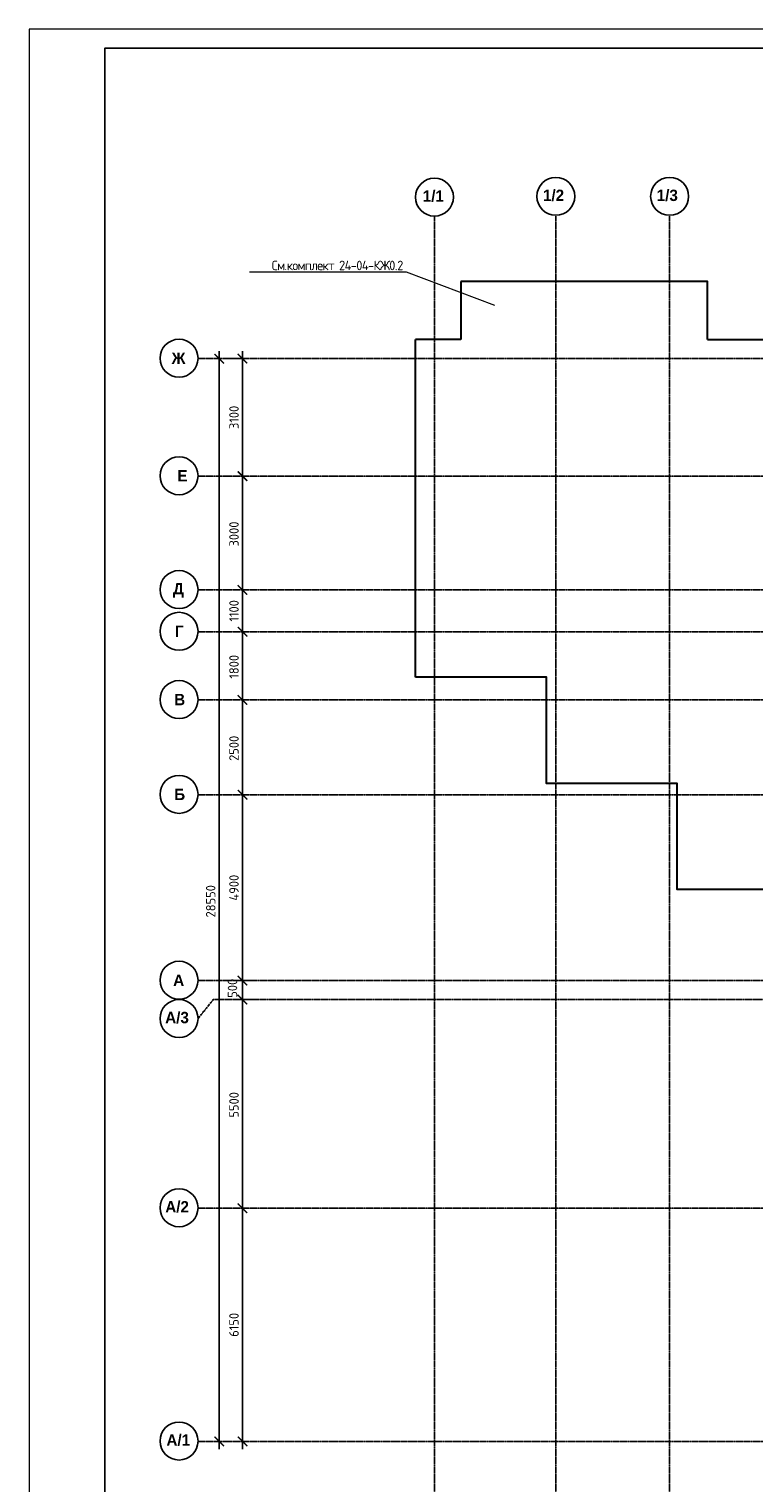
# Model space of a CAD drawing. Header units: millimetres. Extents: x -93479 to 1057970, y -66333 to 172656.
# Tile 377 of 473: x 787553 to 806660, y 22158 to 60490. Entities that reach past the tile are written whole.
import ezdxf
from ezdxf import colors
from ezdxf.entities.mleader import LeaderData, LeaderLine
from ezdxf.math import Vec2, Vec3

# ---------------------------------------------------------------- set-up
doc = ezdxf.new("R2010")
doc.units = ezdxf.units.MM
doc.linetypes.add('______5', pattern=[1100, 800, -100, 100, -100])
doc.linetypes.add('осевая', pattern=[50.8, 31.75, -6.35, 6.35, -6.35])
for name, color, linetype, lineweight in [('0 Фундамент', 5, 'Continuous', 30), ('Оси', 40, '______5', 18), ('подоснова', 151, 'Continuous', 5), ('СПДС_РАЗМЕРЫ', 152, 'Continuous', 25), ('ТОНКИЕ', 7, 'Continuous', 9)]:
    doc.layers.add(name, color=color, linetype=linetype, lineweight=lineweight)
doc.layers.add('ТОЛСТЫЕ_ОСНОВНЫЕ', color=6, linetype='Continuous')
doc.styles.add('GOST-2.304_Type-B', font='GOST_Common.ttf')
doc.styles.add('MtXpl_Century Gothic', font='GOTHICB.TTF', dxfattribs={"height": 0.2})
doc.dimstyles.new('СПДС', dxfattribs={"dimscale": 100, "dimtxt": 2.5, "dimasz": 2.5, "dimexe": 1.25, "dimexo": 0, "dimtad": 1, "dimdec": 0, "dimtxsty": 'GOST-2.304_Type-B', "dimblk": 'ARCHTICK', "dimcen": 2.5, "dimdle": 2, "dimadec": 0, "dimazin": 2, "dimtfac": 0.75, "dimtdec": 0, "dimtmove": 1, "dimatfit": 3, "dimfxl": 1, "dimtolj": 1, "dimarcsym": 1})

# ---------------------------------------------------------------- blocks, each defined once
blk = doc.blocks.new('_ArchTick')
at = {"color": 0, "linetype": 'ByBlock', "const_width": 0.15}
blk.add_lwpolyline([(-0.5, -0.5), (0.5, 0.5)], dxfattribs=at)
blk = doc.blocks.new('*D2013')
at = {"layer": 'DEFPOINTS', "color": 0, "ltscale": 100, "transparency": 16777216}
for p in [(-11259, -3607), (-11259, -3607), (-11259, -32157)]:
    blk.add_point(p, dxfattribs=at)
at = {"layer": 'СПДС_РАЗМЕРЫ', "color": 0, "lineweight": -2, "transparency": 16777216}
for p, q in [((-11259, -32357), (-11259, -3407)), ((-11259, -3607), (-11384, -3607)), ((-11259, -32157), (-11384, -32157))]:
    blk.add_line(p, q, dxfattribs=at)
at = {"layer": 'СПДС_РАЗМЕРЫ', "color": 0, "lineweight": -2, "ltscale": 100, "transparency": 16777216, "xscale": 250, "yscale": 250, "zscale": 250}
for p, rotation in [((-11259, -3607), 90), ((-11259, -32157), 270)]:
    blk.add_blockref('_ArchTick', p, dxfattribs=dict(at, rotation=rotation))
at = {"layer": 'СПДС_РАЗМЕРЫ', "color": 0, "ltscale": 100, "transparency": 16777216, "insert": (-11484, -17915), "char_height": 250, "attachment_point": 5, "rotation": 90, "style": 'GOST-2.304_Type-B'}
blk.add_mtext('\\A1;28550', dxfattribs=at)
blk = doc.blocks.new('*D2015')
at = {"layer": 'DEFPOINTS', "color": 0, "ltscale": 100, "transparency": 16777216}
for p in [(-10646, -26007), (-10646, -26007), (-10646, -32157)]:
    blk.add_point(p, dxfattribs=at)
at = {"layer": 'СПДС_РАЗМЕРЫ', "color": 0, "lineweight": -2, "transparency": 16777216}
for p, q in [((-10646, -32357), (-10646, -25807)), ((-10646, -26007), (-10521, -26007)), ((-10646, -32157), (-10521, -32157))]:
    blk.add_line(p, q, dxfattribs=at)
at = {"layer": 'СПДС_РАЗМЕРЫ', "color": 0, "lineweight": -2, "ltscale": 100, "transparency": 16777216, "xscale": 250, "yscale": 250, "zscale": 250}
for p, rotation in [((-10646, -26007), 90), ((-10646, -32157), 270)]:
    blk.add_blockref('_ArchTick', p, dxfattribs=dict(at, rotation=rotation))
at = {"layer": 'СПДС_РАЗМЕРЫ', "color": 0, "ltscale": 100, "transparency": 16777216, "insert": (-10871, -29082), "char_height": 250, "attachment_point": 5, "rotation": 90, "style": 'GOST-2.304_Type-B'}
blk.add_mtext('\\A1;6150', dxfattribs=at)
blk = doc.blocks.new('*D2016')
at = {"layer": 'DEFPOINTS', "color": 0, "ltscale": 100, "transparency": 16777216}
for p in [(-10646, -20507), (-10646, -20507), (-10646, -26007)]:
    blk.add_point(p, dxfattribs=at)
at = {"layer": 'СПДС_РАЗМЕРЫ', "color": 0, "lineweight": -2, "transparency": 16777216}
for p, q in [((-10646, -26207), (-10646, -20307)), ((-10646, -20507), (-10521, -20507)), ((-10646, -26007), (-10521, -26007))]:
    blk.add_line(p, q, dxfattribs=at)
at = {"layer": 'СПДС_РАЗМЕРЫ', "color": 0, "lineweight": -2, "ltscale": 100, "transparency": 16777216, "xscale": 250, "yscale": 250, "zscale": 250}
for p, rotation in [((-10646, -20507), 90), ((-10646, -26007), 270)]:
    blk.add_blockref('_ArchTick', p, dxfattribs=dict(at, rotation=rotation))
at = {"layer": 'СПДС_РАЗМЕРЫ', "color": 0, "ltscale": 100, "transparency": 16777216, "insert": (-10871, -23282), "char_height": 250, "attachment_point": 5, "rotation": 90, "style": 'GOST-2.304_Type-B'}
blk.add_mtext('\\A1;5500', dxfattribs=at)
blk = doc.blocks.new('*D2017')
at = {"layer": 'DEFPOINTS', "color": 0, "ltscale": 100, "transparency": 16777216}
for p in [(-10646, -15107), (-10646, -15107), (-10646, -20007)]:
    blk.add_point(p, dxfattribs=at)
at = {"layer": 'СПДС_РАЗМЕРЫ', "color": 0, "lineweight": -2, "transparency": 16777216}
for p, q in [((-10646, -20207), (-10646, -14907)), ((-10646, -15107), (-10521, -15107)), ((-10646, -20007), (-10521, -20007))]:
    blk.add_line(p, q, dxfattribs=at)
at = {"layer": 'СПДС_РАЗМЕРЫ', "color": 0, "lineweight": -2, "ltscale": 100, "transparency": 16777216, "xscale": 250, "yscale": 250, "zscale": 250}
for p, rotation in [((-10646, -15107), 90), ((-10646, -20007), 270)]:
    blk.add_blockref('_ArchTick', p, dxfattribs=dict(at, rotation=rotation))
at = {"layer": 'СПДС_РАЗМЕРЫ', "color": 0, "ltscale": 100, "transparency": 16777216, "insert": (-10871, -17557), "char_height": 250, "attachment_point": 5, "rotation": 90, "style": 'GOST-2.304_Type-B'}
blk.add_mtext('\\A1;4900', dxfattribs=at)
blk = doc.blocks.new('*D2018')
at = {"layer": 'DEFPOINTS', "color": 0, "ltscale": 100, "transparency": 16777216}
for p in [(-10646, -12607), (-10646, -12607), (-10646, -15107)]:
    blk.add_point(p, dxfattribs=at)
at = {"layer": 'СПДС_РАЗМЕРЫ', "color": 0, "lineweight": -2, "transparency": 16777216}
for p, q in [((-10646, -15307), (-10646, -12407)), ((-10646, -12607), (-10521, -12607)), ((-10646, -15107), (-10521, -15107))]:
    blk.add_line(p, q, dxfattribs=at)
at = {"layer": 'СПДС_РАЗМЕРЫ', "color": 0, "lineweight": -2, "ltscale": 100, "transparency": 16777216, "xscale": 250, "yscale": 250, "zscale": 250}
for p, rotation in [((-10646, -12607), 90), ((-10646, -15107), 270)]:
    blk.add_blockref('_ArchTick', p, dxfattribs=dict(at, rotation=rotation))
at = {"layer": 'СПДС_РАЗМЕРЫ', "color": 0, "ltscale": 100, "transparency": 16777216, "insert": (-10871, -13882), "char_height": 250, "attachment_point": 5, "rotation": 90, "style": 'GOST-2.304_Type-B'}
blk.add_mtext('\\A1;2500', dxfattribs=at)
blk = doc.blocks.new('*D2019')
at = {"layer": 'DEFPOINTS', "color": 0, "ltscale": 100, "transparency": 16777216}
for p in [(-10646, -10807), (-10646, -10807), (-10646, -12607)]:
    blk.add_point(p, dxfattribs=at)
at = {"layer": 'СПДС_РАЗМЕРЫ', "color": 0, "lineweight": -2, "transparency": 16777216}
for p, q in [((-10646, -12807), (-10646, -10607)), ((-10646, -10807), (-10521, -10807)), ((-10646, -12607), (-10521, -12607))]:
    blk.add_line(p, q, dxfattribs=at)
at = {"layer": 'СПДС_РАЗМЕРЫ', "color": 0, "lineweight": -2, "ltscale": 100, "transparency": 16777216, "xscale": 250, "yscale": 250, "zscale": 250}
for p, rotation in [((-10646, -10807), 90), ((-10646, -12607), 270)]:
    blk.add_blockref('_ArchTick', p, dxfattribs=dict(at, rotation=rotation))
at = {"layer": 'СПДС_РАЗМЕРЫ', "color": 0, "ltscale": 100, "transparency": 16777216, "insert": (-10871, -11732), "char_height": 250, "attachment_point": 5, "rotation": 90, "style": 'GOST-2.304_Type-B'}
blk.add_mtext('\\A1;1800', dxfattribs=at)
blk = doc.blocks.new('*D2020')
at = {"layer": 'DEFPOINTS', "color": 0, "ltscale": 100, "transparency": 16777216}
for p in [(-10646, -9707), (-10646, -9707), (-10646, -10807)]:
    blk.add_point(p, dxfattribs=at)
at = {"layer": 'СПДС_РАЗМЕРЫ', "color": 0, "lineweight": -2, "transparency": 16777216}
for p, q in [((-10646, -11007), (-10646, -9507)), ((-10646, -9707), (-10521, -9707)), ((-10646, -10807), (-10521, -10807))]:
    blk.add_line(p, q, dxfattribs=at)
at = {"layer": 'СПДС_РАЗМЕРЫ', "color": 0, "lineweight": -2, "ltscale": 100, "transparency": 16777216, "xscale": 250, "yscale": 250, "zscale": 250}
for p, rotation in [((-10646, -9707), 90), ((-10646, -10807), 270)]:
    blk.add_blockref('_ArchTick', p, dxfattribs=dict(at, rotation=rotation))
at = {"layer": 'СПДС_РАЗМЕРЫ', "color": 0, "ltscale": 100, "transparency": 16777216, "insert": (-10871, -10257), "char_height": 250, "attachment_point": 5, "rotation": 90, "style": 'GOST-2.304_Type-B'}
blk.add_mtext('\\A1;1100', dxfattribs=at)
blk = doc.blocks.new('*D2021')
at = {"layer": 'DEFPOINTS', "color": 0, "ltscale": 100, "transparency": 16777216}
for p in [(-10646, -6707), (-10646, -6707), (-10646, -9707)]:
    blk.add_point(p, dxfattribs=at)
at = {"layer": 'СПДС_РАЗМЕРЫ', "color": 0, "lineweight": -2, "transparency": 16777216}
for p, q in [((-10646, -9907), (-10646, -6507)), ((-10646, -6707), (-10521, -6707)), ((-10646, -9707), (-10521, -9707))]:
    blk.add_line(p, q, dxfattribs=at)
at = {"layer": 'СПДС_РАЗМЕРЫ', "color": 0, "lineweight": -2, "ltscale": 100, "transparency": 16777216, "xscale": 250, "yscale": 250, "zscale": 250}
for p, rotation in [((-10646, -6707), 90), ((-10646, -9707), 270)]:
    blk.add_blockref('_ArchTick', p, dxfattribs=dict(at, rotation=rotation))
at = {"layer": 'СПДС_РАЗМЕРЫ', "color": 0, "ltscale": 100, "transparency": 16777216, "insert": (-10871, -8232), "char_height": 250, "attachment_point": 5, "rotation": 90, "style": 'GOST-2.304_Type-B'}
blk.add_mtext('\\A1;3000', dxfattribs=at)
blk = doc.blocks.new('*D2022')
at = {"layer": 'DEFPOINTS', "color": 0, "ltscale": 100, "transparency": 16777216}
for p in [(-11070, -3607), (-10646, -3607), (-10646, -6707)]:
    blk.add_point(p, dxfattribs=at)
at = {"layer": 'СПДС_РАЗМЕРЫ', "color": 0, "lineweight": -2, "transparency": 16777216}
for p, q in [((-10646, -6907), (-10646, -3407)), ((-11070, -3607), (-10521, -3607)), ((-10646, -6707), (-10521, -6707))]:
    blk.add_line(p, q, dxfattribs=at)
at = {"layer": 'СПДС_РАЗМЕРЫ', "color": 0, "lineweight": -2, "ltscale": 100, "transparency": 16777216, "xscale": 250, "yscale": 250, "zscale": 250}
for p, rotation in [((-10646, -3607), 90), ((-10646, -6707), 270)]:
    blk.add_blockref('_ArchTick', p, dxfattribs=dict(at, rotation=rotation))
at = {"layer": 'СПДС_РАЗМЕРЫ', "color": 0, "ltscale": 100, "transparency": 16777216, "insert": (-10871, -5157), "char_height": 250, "attachment_point": 5, "rotation": 90, "style": 'GOST-2.304_Type-B'}
blk.add_mtext('\\A1;3100', dxfattribs=at)
blk = doc.blocks.new('*D2040')
at = {"layer": 'DEFPOINTS', "color": 0, "ltscale": 100, "transparency": 16777216}
for p in [(-10646, -20007), (-10410, -20007), (-10308, -20507)]:
    blk.add_point(p, dxfattribs=at)
at = {"layer": 'СПДС_РАЗМЕРЫ', "color": 0, "lineweight": -2, "transparency": 16777216}
for p, q in [((-10646, -20707), (-10646, -19807)), ((-10410, -20007), (-10771, -20007)), ((-10308, -20507), (-10771, -20507))]:
    blk.add_line(p, q, dxfattribs=at)
at = {"layer": 'СПДС_РАЗМЕРЫ', "color": 0, "lineweight": -2, "ltscale": 100, "transparency": 16777216, "xscale": 250, "yscale": 250, "zscale": 250}
for p, rotation in [((-10646, -20007), 90), ((-10646, -20507), 270)]:
    blk.add_blockref('_ArchTick', p, dxfattribs=dict(at, rotation=rotation))
at = {"layer": 'СПДС_РАЗМЕРЫ', "color": 0, "ltscale": 100, "transparency": 16777216, "insert": (-10910, -20209), "char_height": 250, "attachment_point": 5, "rotation": 90, "style": 'GOST-2.304_Type-B'}
blk.add_mtext('\\A1;500', dxfattribs=at)
blk = doc.blocks.new('*U1952')
at = {"layer": 'ТОЛСТЫЕ_ОСНОВНЫЕ', "color": 7}
blk.add_lwpolyline([(20, 5), (836, 5), (836, 589), (20, 589)], close=True, dxfattribs=at)
at = {"layer": 'ТОНКИЕ', "color": 7}
blk.add_lwpolyline([(0, 0), (841, 0), (841, 594), (0, 594)], close=True, dxfattribs=at)
blk = doc.blocks.new('_None')
blk = doc.blocks.new('оси')
at = {"color": 7, "linetype": 'ByBlock', "lineweight": -2}
for centre in [(-5586.9, 651.4), (-2386.9, 671.4), (613.1, 671.4), (-12318.7, -3596.8), (-12318.7, -6696.8), (-12318.7, -9696.8), (-12318.7, -10796.8), (-12318.7, -12596.8), (-12318.7, -15096.8), (-12318.7, -19996.8), (-12318.7, -21006.8), (-12318.7, -25996.8), (-12318.7, -32146.8)]:
    blk.add_circle(centre, 500, dxfattribs=at)
at = {"layer": 'Оси', "color": 7, "linetype": 'осевая', "lineweight": 25, "transparency": 33554687}
for p, q in [((-5586.3, 151.4), (-5586.3, -36280.2)), ((-2386.3, 151.4), (-2386.3, -36280.2)), ((613.7, 151.4), (613.7, -36280.2)), ((-11815.1, -3606.9), (53620.6, -3606.9)), ((-11815.1, -6706.9), (53620.6, -6706.9)), ((-11815.1, -9706.9), (53620.6, -9706.9)), ((-11815.1, -10806.9), (53620.6, -10806.9)), ((-11815.1, -12606.9), (53620.6, -12606.9)), ((-11815.1, -15106.9), (53620.6, -15106.9)), ((-11815.1, -20006.9), (53620.6, -20006.9)), ((-11818.7, -21006.8), (-11416.6, -20506.9)), ((-11416.6, -20506.9), (53620.6, -20506.9)), ((-11815.1, -26006.9), (53620.6, -26006.9)), ((-11815.1, -32156.9), (53620.6, -32156.9))]:
    blk.add_line(p, q, dxfattribs=at)
at = {"layer": 'Оси', "color": 7, "lineweight": 25, "transparency": 33554687, "style": 'MtXpl_Century Gothic'}
for s, p in [('1/1', (-5894.7, 528.1)), ('1/2', (-2726.1, 548.1)), ('1/3', (272.6, 548.1)), ('Ж', (-12513.9, -3746.8)), (' Е', (-12476.2, -6846.8)), ('Д', (-12479.5, -9824.4)), ('Г', (-12427.1, -10946.8)), ('В', (-12446.9, -12746.8)), ('Б', (-12446.4, -15246.8)), ('А', (-12473.3, -20146.8)), ('А/3', (-12684, -21130.1)), ('А/2', (-12682.6, -26120.1)), ('А/1', (-12651.3, -32270.1))]:
    blk.add_text(s, height=300, dxfattribs=at).set_placement(p)
at = {"layer": 'СПДС_РАЗМЕРЫ', "color": 7}
for base, p1, p2, picture, middle in [((-11258.9, -3606.9), (-11258.9, -32156.9), (-11258.9, -3606.9), '*D2013', (-11258.9, -17914.5)), ((-10646.3, -3606.9), (-10646.3, -6706.9), (-11069.8, -3606.9), '*D2022', (-10646.3, -5156.9)), ((-10646.3, -6706.9), (-10646.3, -9706.9), (-10646.3, -6706.9), '*D2021', (-10646.3, -8232.1)), ((-10646.3, -9706.9), (-10646.3, -10806.9), (-10646.3, -9706.9), '*D2020', (-10646.3, -10256.9)), ((-10646.3, -10806.9), (-10646.3, -12606.9), (-10646.3, -10806.9), '*D2019', (-10646.3, -11732.1)), ((-10646.3, -12606.9), (-10646.3, -15106.9), (-10646.3, -12606.9), '*D2018', (-10646.3, -13882.1)), ((-10646.3, -15106.9), (-10646.3, -20006.9), (-10646.3, -15106.9), '*D2017', (-10646.3, -17556.9)), ((-10646.3, -20506.9), (-10646.3, -26006.9), (-10646.3, -20506.9), '*D2016', (-10646.3, -23282.1)), ((-10646.3, -26006.9), (-10646.3, -32156.9), (-10646.3, -26006.9), '*D2015', (-10646.3, -29081.9))]:
    dim = blk.add_linear_dim(base=base, p1=p1, p2=p2, angle=90, dimstyle='СПДС', override={"dimgap": 1}, dxfattribs=at)
    dim.commit()
    dim.dimension.update_dxf_attribs({"geometry": picture, "text_midpoint": middle, "dimtype": 160})
dim = blk.add_linear_dim(base=(-10646.3, -20006.9), p1=(-10308.5, -20506.9), p2=(-10410.2, -20006.9), angle=90, dimstyle='СПДС', dxfattribs=at)
dim.commit()
dim.dimension.update_dxf_attribs({"geometry": '*D2040', "text_midpoint": (-10722.7, -20209.4), "dimtype": 160})

msp = doc.modelspace()

# ---------------------------------------------------------------- linework, layer by layer
at = {"layer": '0 Фундамент', "color": 7}
for points in [[(798938.5, 53832.1), (798938.5, 52302.1)], [(805439.1, 52302.1), (805439.1, 53832.1), (798938.5, 53832.1)], [(797738.6, 43402.1), (797738.6, 52302.1)], [(805439.1, 52302.1), (807988.6, 52302.1), (807988.6, 37802.1), (804638.6, 37802.1), (804638.6, 40602.1), (801188.6, 40602.1), (801188.6, 43402.1), (797738.6, 43402.1)], [(798938.5, 52302.1), (797738.6, 52302.1)]]:
    msp.add_lwpolyline(points, dxfattribs=at)

# ---------------------------------------------------------------- block references
at = {"xscale": 100, "yscale": 100, "zscale": 100}
msp.add_blockref('*U1952', (787553, 1090.3), dxfattribs=at)
at = {"color": 7}
msp.add_blockref('оси', (803825, 55409), dxfattribs=at)

# ---------------------------------------------------------------- leaders
at = {"layer": 'подоснова', "color": 7, "ltscale": 0.3}
ml = msp.add_multileader_mtext('Standard', dxfattribs=at)
ml.set_content('{\\T0.9;См.комплект 24-04-КЖ0.2}', color=7, style='GOST-2.304_Type-B')
ml.set_leader_properties(color=7, linetype='ByLayer', lineweight=15)
ml.set_arrow_properties(name='NONE')
ml.build(insert=Vec2(0, 0))
ml.multileader.update_dxf_attribs({"text_left_attachment_type": 6, "text_right_attachment_type": 6, "dogleg_length": 0.1, "arrow_head_size": 18})
ctx = ml.context
ctx.base_point, ctx.char_height, ctx.arrow_head_size, ctx.landing_gap_size, ctx.plane_origin = Vec3(793858.4, 54082.9), 250, 18, 20, Vec3(807541, 55634.9)
ctx.left_attachment, ctx.right_attachment, ctx.text_align_type = 6, 6, 1
notes = []
notes.append((ctx, [(0, (1, 1, 0), (797502.5, 54082.6), (-1, 0), 0.1, [(0, [(799832.5, 53200.8)], 0, [])])]))
ctx.mtext.insert, ctx.mtext.width, ctx.mtext.alignment, ctx.mtext.flow_direction = Vec3(795676.3, 54382.9), 4075.871, 2, 5
for ctx, leaders in notes:
    for number, flags, end, landing, length, lines in leaders:
        leader = LeaderData()
        leader.index, (leader.has_last_leader_line, leader.has_dogleg_vector, leader.attachment_direction) = number, flags
        leader.last_leader_point, leader.dogleg_vector, leader.dogleg_length = Vec3(end), Vec3(landing), length
        for number, points, colour, breaks in lines:
            line = LeaderLine()
            line.index, line.vertices, line.color, line.breaks = number, Vec3.list(points), colors.encode_raw_color(colour), breaks
            leader.lines.append(line)
        ctx.leaders.append(leader)

doc.saveas('drawing.dxf')
